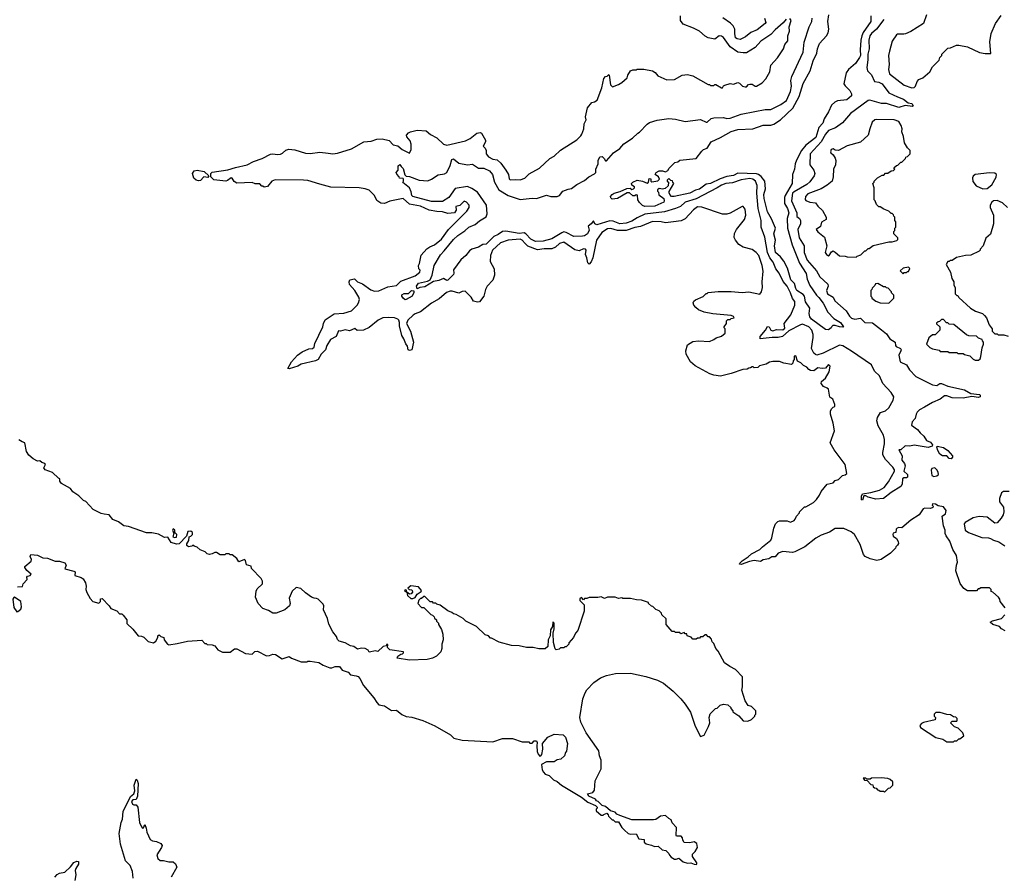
# Model space of a CAD drawing. Extents: x 2210602 to 2357277, y 510288 to 673808.
# Tile 371 of 464: x 2286482 to 2295480, y 636062 to 643881. Entities that reach past the tile are written whole.
import ezdxf

# ---------------------------------------------------------------- set-up
doc = ezdxf.new("R2010")
doc.units = 0

msp = doc.modelspace()

# ---------------------------------------------------------------- linework, layer by layer
at = {"layer": '0CON05XD'}
for points in [[(2290230, 641805), (2290272.5, 641825), (2290336.7, 641875), (2290400, 641965), (2290569.3, 642130.7), (2290590, 642165), (2290590, 642185), (2290565, 642212.5), (2290545, 642222.5), (2290505, 642182.5), (2290467.5, 642175), (2290469.3, 642140.7), (2290455, 642117.5), (2290395, 642108.8), (2290345, 642126.2), (2290295, 642127.5), (2290225, 642141.9), (2290145, 642175.6), (2290045.5, 642195.5), (2289985, 642247.8), (2289865, 642223.3), (2289815, 642202.5), (2289783.6, 642203.6), (2289745, 642230), (2289723, 642273), (2289675, 642322.5), (2289640, 642335), (2289585, 642345.7), (2289325, 642349.4), (2289225, 642378.6), (2289115, 642411.2), (2289075, 642416), (2288816.4, 642416.4), (2288787.5, 642405), (2288745, 642357.5), (2288715, 642350), (2288705, 642360), (2288695, 642360), (2288675, 642380), (2288635, 642382.5), (2288605, 642393.3), (2288467.3, 642387.3), (2288443.3, 642403.3), (2288425, 642433.3), (2288415, 642436.2), (2288379.5, 642410.5), (2288365, 642406.9), (2288257.3, 642417.3), (2288230, 642445), (2288227.5, 642475), (2288241.7, 642488.3), (2288385, 642508), (2288455, 642531.2), (2288560, 642555), (2288620, 642585), (2288697.9, 642612.1), (2288775, 642651.2), (2288795, 642656), (2288838.3, 642648.3), (2288865, 642651.2), (2288885, 642661.2), (2288915, 642688.8), (2288942.3, 642697.7), (2288995, 642690.8), (2289095, 642660.8), (2289135, 642658), (2289225, 642670.8), (2289302.3, 642662.3), (2289345, 642656), (2289385, 642660), (2289515, 642701.1), (2289625.5, 642764.5), (2289695, 642772.5), (2289745, 642790), (2289795, 642791.4), (2289857.9, 642777.9), (2289895, 642738), (2289938.3, 642728.3), (2289975.9, 642695.9), (2290045, 642660), (2290060.8, 642695), (2290058.8, 642745), (2290048.8, 642775), (2290019.3, 642809.3), (2290016.7, 642825), (2290033.6, 642846.4), (2290053, 642857), (2290115, 642870.8), (2290197.5, 642865), (2290235, 642832.5), (2290295, 642801.2), (2290354.6, 642744.6), (2290385, 642735.8), (2290555, 642774.2), (2290598.8, 642795), (2290660, 642845), (2290689.3, 642849.3), (2290703, 642843), (2290738.8, 642778.8), (2290738, 642765), (2290716, 642725), (2290735.6, 642705.6), (2290746, 642686), (2290744.3, 642655), (2290765, 642628), (2290805, 642607.5), (2290845, 642600.8), (2290878.9, 642568.9), (2290925.4, 642505.4), (2290947.5, 642465), (2290956.1, 642426.1), (2290965, 642416.7), (2291015, 642421.2), (2291055, 642416.7), (2291097.7, 642432.3), (2291137, 642473), (2291232.5, 642525), (2291327, 642613), (2291366.1, 642633.9), (2291425, 642687.5), (2291575, 642782.5), (2291609.3, 642820.7), (2291620, 642835), (2291636.7, 642885), (2291640.7, 642929.3), (2291657.5, 642965), (2291653, 642993), (2291670, 643075), (2291710, 643125), (2291735, 643130), (2291760, 643145), (2291802.3, 643257.7), (2291821.4, 643345), (2291835, 643361.2), (2291850, 643365), (2291865, 643380), (2291870, 643375), (2291881.2, 643285), (2291898.3, 643268.3), (2291955, 643287.5), (2291983.9, 643306.1), (2292035, 643350), (2292040, 643375), (2292065, 643412.5), (2292085, 643422.5), (2292117, 643423), (2292125, 643430), (2292185, 643430), (2292265, 643412.5), (2292289.3, 643399.3), (2292315, 643367.5), (2292397, 643333), (2292465, 643333.3), (2292535, 643373.3), (2292585, 643380), (2292635, 643366.7), (2292775, 643290), (2292785, 643290), (2292795, 643280), (2292825, 643280), (2292835, 643290), (2292845, 643290), (2292895, 643260), (2292905, 643260), (2292913.6, 643276.4), (2292925, 643282.5), (2292975, 643297.5), (2293005, 643292.5), (2293045, 643306.7), (2293060.7, 643300.7), (2293087.5, 643275), (2293113, 643267), (2293125, 643267.5), (2293142.3, 643287.7), (2293155, 643293.3), (2293175, 643292.5), (2293203, 643273), (2293215, 643273.3), (2293267.5, 643305), (2293300.7, 643339.3), (2293336, 643405), (2293346.2, 643465), (2293408.8, 643531.2), (2293461.2, 643615), (2293474.3, 643655.7), (2293501.7, 643688.3), (2293503.3, 643735), (2293515.8, 643775), (2293513.3, 643815), (2293531.2, 643875), (2293520.7, 643890.7)], [(2290327.1, 641732.9), (2290362.4, 641767.6), (2290445, 641872.2), (2290485, 641908.5), (2290549.3, 641950.7), (2290585, 641985.6), (2290645, 642010.9), (2290685, 642043.3), (2290745, 642079.2), (2290753.8, 642106.2), (2290747.4, 642187.4), (2290667.1, 642305), (2290615, 642340), (2290575, 642356.7), (2290462.8, 642337.2), (2290404.4, 642255), (2290345, 642220.5), (2290245, 642220), (2290075, 642266), (2290066, 642275), (2290059.2, 642309.2), (2290043.3, 642343.3), (2289983, 642393), (2289990, 642405), (2289990, 642425), (2289985, 642430), (2289951.7, 642431.7), (2289950, 642445), (2289928.3, 642468.3), (2289922.5, 642485), (2289940, 642505), (2289940, 642545), (2289955, 642557.5), (2289968.3, 642538.3), (2289985, 642520), (2290003, 642463), (2290015, 642450), (2290045, 642446.7), (2290133.9, 642413.9), (2290210.7, 642409.3), (2290245, 642423.8), (2290305, 642463.8), (2290365, 642472), (2290385.9, 642484.1), (2290415, 642550), (2290430, 642605), (2290445, 642610), (2290495, 642570.8), (2290575, 642555.8), (2290619.7, 642559.7), (2290675, 642525.8), (2290725, 642523.1), (2290775, 642500), (2290803.1, 642465), (2290822.5, 642395), (2290860, 642325), (2290945.3, 642275.3), (2291055, 642237.1), (2291165, 642248.9), (2291205, 642246), (2291295, 642277.5), (2291335, 642265.8), (2291395, 642266.5), (2291415, 642275.7), (2291445.9, 642314.1), (2291495, 642332.5), (2291525, 642340), (2291575, 642376.2), (2291645, 642412.5), (2291684.2, 642445.8), (2291735, 642471.2), (2291746, 642485), (2291746, 642515), (2291768, 642565), (2291768, 642595), (2291785, 642627.5), (2291805, 642630), (2291823.6, 642613.6), (2291835, 642590), (2291845, 642590), (2291910, 642665), (2291966.4, 642703.6), (2292003.6, 642746.4), (2292083, 642797), (2292130, 642845), (2292145, 642852.5), (2292215, 642927.5), (2292238.3, 642941.7), (2292308.3, 642961.7), (2292415, 642977.5), (2292475, 642972.5), (2292565, 642950), (2292705, 642968), (2292755, 642944), (2292765, 642946.2), (2292801.7, 642978.3), (2292824.4, 642985.6), (2292915, 642988), (2292945, 642978.8), (2292975, 642980), (2293075, 643018.8), (2293201.2, 643041.2), (2293295, 643060.8), (2293345, 643062), (2293436.7, 643105), (2293488.7, 643141.3), (2293527.5, 643225), (2293534.2, 643275), (2293530.6, 643325), (2293538.7, 643361.3), (2293640.8, 643585), (2293651.4, 643675), (2293698, 643815), (2293722, 643865), (2293723.8, 643895)], [(2294377.8, 643882.2), (2294312.5, 643795), (2294265, 643755.4), (2294252.7, 643735), (2294241.5, 643695), (2294246, 643615), (2294234.5, 643565), (2294234.3, 643515), (2294223.3, 643445), (2294230, 643415), (2294266.1, 643376.1), (2294295, 643317.5), (2294335, 643310), (2294365, 643296), (2294425, 643214), (2294503.8, 643175), (2294558.8, 643155), (2294601.9, 643121.9), (2294635.8, 643115), (2294648, 643095), (2294641.2, 643088.8), (2294575, 643095.8), (2294515, 643077.3), (2294405, 643114.3), (2294356.8, 643116.8), (2294250, 643145), (2294235, 643143.8), (2294076, 643024), (2294000.3, 642939.7), (2293936.4, 642893.6), (2293875, 642869.2), (2293844.6, 642835.4), (2293806.4, 642765), (2293706, 642655), (2293703.8, 642555), (2293740.8, 642505), (2293750, 642475), (2293744, 642455), (2293701.7, 642398.3), (2293675.6, 642375), (2293560.6, 642309.4), (2293544.7, 642295), (2293533.9, 642225), (2293583.3, 642115), (2293583.5, 642083.5), (2293607.5, 642065), (2293618.1, 642045), (2293616.9, 642015), (2293594.5, 641965), (2293605, 641888.8), (2293650, 641815), (2293650, 641755), (2293680, 641685), (2293764.3, 641585), (2293795, 641530.8), (2293867.5, 641465), (2293872, 641445), (2293855.8, 641405), (2293865, 641376.2), (2293915.4, 641345.4), (2293931.7, 641311.7), (2294035, 641220), (2294065, 641171.4), (2294085, 641152.5), (2294115, 641144.5), (2294165, 641154.2), (2294204.6, 641114.6), (2294275, 641111.4), (2294357.9, 641047.9), (2294405, 641009.2), (2294433.8, 640963.8), (2294483.3, 640935), (2294486.2, 640905), (2294493.3, 640895), (2294530.8, 640875), (2294537.5, 640865), (2294535.7, 640855), (2294515.6, 640815), (2294528.6, 640755), (2294585, 640726.9), (2294615, 640680.8), (2294671.1, 640621.1), (2294825, 640544), (2294865, 640538.8), (2294892.5, 640555), (2294905, 640555.6), (2294965, 640531.9), (2295115, 640497.8), (2295175, 640463.8), (2295255, 640455.7), (2295260.7, 640450.7), (2295258.8, 640435), (2295245, 640428.8), (2295185, 640438.8), (2295105, 640421.9), (2295005, 640425.5), (2294955, 640442.2), (2294935, 640442.5), (2294895, 640414.5), (2294825, 640382.7), (2294750.9, 640339.1), (2294704.7, 640315.3), (2294684.6, 640295.4), (2294673.5, 640275), (2294665, 640236), (2294636.9, 640205), (2294632.5, 640175), (2294685.6, 640135.6), (2294710, 640105), (2294745, 640075.7), (2294769.2, 640035), (2294805, 640020), (2294823.8, 639995), (2294820, 639985), (2294785, 639971.2), (2294657, 639993), (2294615.4, 639984.6), (2294575, 639985.6), (2294535, 639950), (2294515, 639950), (2294545.4, 639895), (2294543.1, 639855), (2294568.2, 639825), (2294575.4, 639805), (2294562, 639755), (2294595, 639726.2), (2294595, 639700), (2294585, 639694.2), (2294562.5, 639695), (2294549.2, 639685), (2294545.6, 639635), (2294535, 639614.4), (2294445, 639560), (2294377.5, 639505), (2294305, 639498.6), (2294236.1, 639516.1), (2294215, 639530), (2294195, 639530), (2294185, 639490), (2294175, 639492.5), (2294173.9, 639526.1), (2294185, 639547.5), (2294259.7, 639560.3), (2294339.7, 639580.3), (2294383.5, 639606.5), (2294421.3, 639658.7), (2294476.9, 639755), (2294477.6, 639767.6), (2294463, 639793), (2294395, 639862.9), (2294370.9, 639905), (2294369.6, 639925), (2294385.9, 640005), (2294385.3, 640045.3), (2294375.3, 640085.3), (2294328.3, 640168.3), (2294315.8, 640215), (2294322.5, 640245), (2294350, 640290), (2294394.4, 640305.6), (2294424.2, 640335), (2294465.4, 640404.6), (2294470, 640435), (2294445, 640474.5), (2294370.4, 640555), (2294340.9, 640625), (2294295, 640670.6), (2294265, 640726.2), (2294085, 640851.5), (2294005, 640902), (2293975, 640906.8), (2293825, 640833.1), (2293766, 640816), (2293755, 640820), (2293740, 640835), (2293719.4, 640875), (2293734.4, 640975.6), (2293733.5, 641005), (2293722.5, 641045), (2293695.2, 641075.2), (2293635, 641097.3), (2293616.9, 641093.1), (2293512.2, 641037.8), (2293452.5, 640985), (2293415, 640976.2), (2293357.7, 640977.7), (2293250, 640965), (2293250, 640985), (2293297.5, 641045), (2293315, 641077.5), (2293330, 641075), (2293347.5, 641045), (2293365, 641037.5), (2293399.3, 641050.7), (2293455, 641048), (2293475, 641062.5), (2293467.5, 641105), (2293530.5, 641185), (2293567, 641273), (2293564.5, 641305), (2293544.3, 641334.3), (2293524.8, 641384.8), (2293496.6, 641446.6), (2293457.8, 641487.8), (2293424, 641564), (2293392.9, 641605), (2293366.9, 641665), (2293338.5, 641705), (2293314.8, 641754.8), (2293292.7, 641895), (2293259.2, 641985), (2293257.5, 642045), (2293231.8, 642155), (2293217.1, 642295), (2293221.8, 642365), (2293205, 642405.6), (2293183.1, 642423.1), (2293155, 642430), (2293075, 642418.6), (2292995, 642390.4), (2292934, 642385), (2292895, 642370), (2292855, 642343.8), (2292664.8, 642245.2), (2292565, 642214.6), (2292520.8, 642175), (2292476.7, 642155), (2292375, 642126.7), (2292195, 642102.9), (2292125, 642071.2), (2292075, 642039.7), (2292025, 642021.2), (2291965, 642016), (2291905, 642038.7), (2291875, 642042.7), (2291755, 642007.1), (2291738.8, 642015), (2291725, 642042.5), (2291704.6, 642015.4), (2291676.2, 641995), (2291686.9, 641956.9), (2291669.5, 641925), (2291645, 641906.9), (2291625, 641901.9), (2291545, 641899.4), (2291476.8, 641936.8), (2291455, 641941.1), (2291435, 641934.7), (2291345, 641878.2), (2291265, 641858.5), (2291194.5, 641855.5), (2291152.5, 641875), (2291108.2, 641925), (2291093.7, 641933.7), (2291045, 641927.4), (2290925, 641950), (2290895, 641945.3), (2290855, 641917.1), (2290815, 641898.5), (2290745, 641830), (2290715, 641825.6), (2290675, 641801.1), (2290615, 641785.4), (2290591.1, 641768.9), (2290559.4, 641725), (2290512.5, 641687.5), (2290447.5, 641595), (2290450.8, 641565), (2290445, 641552), (2290395, 641502), (2290385, 641496.7), (2290355, 641515.8), (2290313.4, 641496.6), (2290265, 641490), (2290185, 641440.6), (2290137.3, 641432.7), (2290115, 641422.5), (2290108.5, 641445), (2290125, 641473.1), (2290209.6, 641490.4), (2290232.9, 641505), (2290250, 641545), (2290270, 641635), (2290327.1, 641732.9)], [(2294259.5, 643915), (2294260, 643865), (2294190, 643765), (2294176.9, 643733.1), (2294168.4, 643695), (2294161.8, 643605), (2294164.6, 643555), (2294158, 643535), (2294119.6, 643480.4), (2294055, 643425.4), (2294035.4, 643395), (2294014.5, 643295), (2294025.4, 643275.4), (2294068.1, 643235), (2294083.1, 643205), (2294084.2, 643185), (2294041.7, 643148.3), (2293955, 643138.9), (2293932.6, 643127.4), (2293901.4, 643098.6), (2293875, 643040), (2293834.8, 642975.2), (2293820.3, 642935), (2293785.4, 642895), (2293759.2, 642805), (2293665, 642735.6), (2293627.5, 642685), (2293582.4, 642597.6), (2293567.7, 642565), (2293562.9, 642515), (2293545.3, 642465), (2293541.1, 642385), (2293476.2, 642275), (2293470.8, 642255), (2293471.4, 642201.4), (2293497.5, 642155), (2293511.1, 642115), (2293497.3, 642065), (2293497.8, 641975), (2293541.4, 641825), (2293607.6, 641657.6), (2293670.5, 641560.5), (2293679.3, 641509.3), (2293701.7, 641451.7), (2293762.7, 641362.7), (2293785, 641343.3), (2293825, 641290), (2293868, 641208), (2293921.9, 641151.9), (2293982.5, 641115), (2294010, 641075), (2294005, 641070), (2293975, 641073.3), (2293935, 641087.5), (2293913, 641087), (2293903.3, 641076.7), (2293896.4, 641063.6), (2293875, 641047.5), (2293845, 641050), (2293716.7, 641145), (2293703.3, 641165), (2293697.5, 641195), (2293702.5, 641245), (2293662.9, 641302.9), (2293653.1, 641355), (2293640.5, 641370.5), (2293585, 641406), (2293573.5, 641425), (2293561.4, 641471.4), (2293530, 641505), (2293500.2, 641610.2), (2293465.8, 641675), (2293434.7, 641714.7), (2293390.5, 641755), (2293379.1, 641815), (2293388.6, 641865), (2293373.3, 641925), (2293390, 641975), (2293352.6, 642062.6), (2293316.5, 642125), (2293287.1, 642247.1), (2293284, 642285), (2293297.1, 642335), (2293291.5, 642405), (2293259.2, 642449.3), (2293235, 642467.5), (2293215, 642473.8), (2293045, 642478.9), (2293005, 642456.5), (2292945, 642448.1), (2292882.5, 642427.5), (2292795, 642384.4), (2292755, 642378.8), (2292695, 642333.1), (2292657, 642323), (2292606.2, 642295), (2292463.9, 642263.9), (2292440, 642265), (2292423, 642283), (2292418.3, 642298.3), (2292418.3, 642311.7), (2292460, 642385), (2292450, 642395), (2292448.3, 642408.3), (2292431.7, 642411.7), (2292415, 642430), (2292400, 642415), (2292400, 642405), (2292410, 642395), (2292408.3, 642361.7), (2292381.7, 642338.3), (2292355, 642332.5), (2292325, 642340), (2292310, 642325), (2292310, 642315), (2292320, 642305), (2292321.7, 642281.7), (2292368.3, 642248.3), (2292372.5, 642225), (2292367.5, 642215), (2292285, 642176.2), (2292195, 642174), (2292175, 642182.5), (2292145, 642210), (2292132.5, 642235), (2292128.3, 642278.3), (2292115, 642280), (2292105, 642270), (2292085, 642270), (2292055, 642300), (2292035, 642300), (2291945, 642246.7), (2291895, 642240), (2291883.3, 642253.3), (2291882.5, 642265), (2291897.5, 642285), (2291915, 642296.7), (2291970, 642310), (2292030, 642340), (2292061.7, 642341.7), (2292075, 642330), (2292090, 642335), (2292100, 642345), (2292100, 642355), (2292075, 642370), (2292073.8, 642385), (2292085, 642396), (2292125, 642413.3), (2292175, 642406.2), (2292215, 642387.5), (2292230, 642395), (2292235, 642430), (2292248.3, 642428.3), (2292250, 642405), (2292258.3, 642398.3), (2292315, 642407.5), (2292327.5, 642425), (2292320, 642445), (2292290, 642465), (2292297.5, 642485), (2292325, 642500), (2292355, 642500), (2292385, 642490), (2292405, 642502.5), (2292417.5, 642525), (2292470, 642575), (2292496.7, 642583.3), (2292515, 642597.5), (2292665, 642613.3), (2292715, 642681.2), (2292732.5, 642695), (2292763.9, 642706.1), (2292800, 642765), (2292885.7, 642804.3), (2292985, 642860.6), (2293045, 642879.2), (2293182.7, 642882.7), (2293275, 642917.1), (2293345, 642918.8), (2293375, 642927.3), (2293435.6, 642965), (2293547, 643073), (2293605, 643178), (2293641.7, 643298.3), (2293704.7, 643415.3), (2293733.6, 643505), (2293766.4, 643575), (2293772.7, 643615), (2293792.5, 643665), (2293855, 643734.3), (2293869.1, 643760.9), (2293877.7, 643795), (2293866.2, 643865), (2293876.8, 643925)], [(2293487.5, 643885), (2293458, 643852), (2293385, 643789.2), (2293345.3, 643744.7), (2293254.3, 643685), (2293202.7, 643627.3), (2293125, 643579.2), (2293095, 643576.9), (2293045, 643585.6), (2292974.5, 643634.5), (2292915, 643718), (2292895, 643732), (2292875, 643733.8), (2292835, 643703.8), (2292775, 643716.2), (2292745, 643730), (2292695, 643776.7), (2292640, 643805), (2292545, 643840), (2292520, 643875), (2292520, 643915)], [(2293289.1, 643895), (2293302, 643855), (2293296, 643845), (2293222.7, 643787.3), (2293165, 643764.2), (2293115, 643724), (2293065, 643700.8), (2293037.5, 643705), (2293025, 643716.7), (2293016.9, 643755), (2293016.9, 643795), (2293001.4, 643825), (2292979.2, 643849.2), (2292907, 643897)], [(2294770, 643925), (2294742.5, 643845), (2294625.9, 643774.1), (2294577.3, 643752.7), (2294562.3, 643747.7), (2294505, 643750), (2294495, 643744), (2294454.3, 643685), (2294430.6, 643595), (2294423.4, 643553.4), (2294427.8, 643472.2), (2294422.9, 643425), (2294432, 643385), (2294565, 643284.2), (2294635, 643257.5)], [(2294635, 643257.5), (2294655, 643262.5), (2294667.5, 643275), (2294683, 643317), (2294700, 643335), (2294735, 643350), (2294800, 643405), (2294825, 643450), (2294885, 643510), (2294890, 643535), (2294910, 643555), (2294910, 643565), (2294965, 643620), (2294987, 643623), (2295043, 643647), (2295065, 643647.5), (2295145, 643632.5), (2295255, 643582.5), (2295305, 643572.5), (2295358.3, 643571.7), (2295348.8, 643678.8), (2295360, 643755), (2295399.2, 643845), (2295450.9, 643919.1)], [(2294125, 641710), (2294135, 641720), (2294168.3, 641731.7), (2294205, 641770), (2294215, 641770), (2294235, 641790), (2294245, 641790), (2294283, 641817), (2294425, 641852.5), (2294455, 641852.5), (2294497, 641863), (2294508.3, 641871.7), (2294508.3, 641888.3), (2294470, 641925), (2294470, 641945), (2294480, 641955), (2294480, 641975), (2294490, 641985), (2294490, 642035), (2294480, 642045), (2294480, 642075), (2294470, 642085), (2294468.3, 642098.3), (2294455, 642110), (2294445, 642110), (2294425, 642130), (2294378.3, 642148.3), (2294345, 642170), (2294335, 642170), (2294311.7, 642191.7), (2294300, 642225), (2294290, 642235), (2294290, 642345), (2294280, 642385), (2294290, 642395), (2294290, 642405), (2294320, 642435), (2294365, 642460), (2294378.3, 642461.7), (2294395, 642480), (2294415, 642480), (2294445, 642500), (2294468.3, 642501.7), (2294480, 642515), (2294471.7, 642528.3), (2294495, 642550), (2294508.3, 642551.7), (2294535, 642580), (2294545, 642580), (2294578.3, 642611.7), (2294580, 642625), (2294595, 642630), (2294620, 642655), (2294620, 642685), (2294595, 642710), (2294567.5, 642755), (2294557.5, 642815), (2294543.3, 642855), (2294546.7, 642885), (2294536.7, 642915), (2294515, 642950), (2294475, 642965.8), (2294315, 642970), (2294297.5, 642965), (2294273.3, 642945), (2294250, 642885), (2294236.7, 642825), (2294165, 642763.3), (2294045, 642728.8), (2293965, 642686.2), (2293935, 642688.8), (2293915, 642700), (2293897.5, 642695), (2293891.2, 642675), (2293894.1, 642664.1), (2293915, 642647.5), (2293933.8, 642615), (2293940.8, 642595), (2293937.5, 642555), (2293919.2, 642515), (2293917.5, 642445), (2293905.6, 642404.4), (2293861.4, 642368.6), (2293805, 642335.6), (2293685, 642289.2), (2293664.3, 642265), (2293658.8, 642238.8), (2293665, 642230), (2293704.2, 642214.2), (2293755, 642206.7), (2293776.1, 642176.1), (2293818.8, 642138.8), (2293853.3, 642075), (2293852.5, 642055), (2293809.5, 642030.5), (2293799.2, 641990.8), (2293760, 641965), (2293775, 641942.5), (2293836.2, 641895), (2293857.5, 641815), (2293843.8, 641755), (2293854.1, 641734.1), (2293875, 641722.5), (2293880, 641725), (2293900.7, 641759.3), (2293915, 641767.5), (2293935, 641757.5), (2293975, 641722.5), (2294025, 641720), (2294045, 641712.5), (2294125, 641710)], [(2288115, 642408.9), (2288095, 642413.8), (2288074.2, 642434.2), (2288062.2, 642475), (2288075, 642500), (2288105, 642506.4), (2288167.5, 642495), (2288210, 642455), (2288201.7, 642438.3), (2288165, 642443.8), (2288135, 642412.5), (2288115, 642408.9)], [(2295285, 642336.7), (2295325, 642340), (2295365, 642372.5), (2295406.7, 642443.3), (2295410, 642465), (2295395, 642480), (2295345, 642482.5), (2295215, 642467.5), (2295195, 642450), (2295190, 642435), (2295193, 642403), (2295223.6, 642363.6), (2295285, 642336.7)], [(2295486.7, 638505), (2295443, 638563), (2295440, 638585), (2295427.5, 638605), (2295375, 638650), (2295360, 638655), (2295360, 638675), (2295345, 638690), (2295265, 638690), (2295255, 638680), (2295241.7, 638678.3), (2295225, 638660), (2295145, 638660), (2295111.7, 638681.7), (2295078.3, 638728.3), (2295037.5, 638845), (2295042.5, 638895), (2295052.5, 638925), (2295042.5, 638985), (2295009.7, 639039.7), (2294982.9, 639115), (2294948.1, 639165), (2294941.1, 639185), (2294940.6, 639215), (2294926, 639255), (2294913.3, 639345), (2294942.5, 639365), (2294947.5, 639395), (2294925, 639430), (2294875, 639437.5), (2294850, 639455), (2294825, 639456.7), (2294820, 639445), (2294830, 639435), (2294827, 639423), (2294806.1, 639413.9), (2294755, 639416.7), (2294738.8, 639411.2), (2294703, 639357), (2294625, 639307.5), (2294545, 639237.5), (2294515, 639240), (2294502.5, 639235), (2294492.5, 639225), (2294490, 639195), (2294465, 639187.5), (2294463, 639177), (2294465, 639160), (2294495, 639140), (2294511.7, 639111.7), (2294512.5, 639095), (2294505, 639080), (2294490, 639065), (2294485, 639050), (2294440, 639005), (2294355, 638947.5), (2294315, 638940), (2294255, 638952.5), (2294210, 638975), (2294192.5, 638995), (2294163.6, 639083.6), (2294112.5, 639175), (2294080.7, 639200.7), (2294015, 639230), (2293935, 639230), (2293881.7, 639198.3), (2293805, 639170), (2293756.4, 639143.6), (2293657, 639063), (2293565, 639017.1), (2293545, 639012.9), (2293455, 639022.5), (2293415, 639006.2), (2293385, 638973.3), (2293355, 638972.5), (2293327.3, 638952.7), (2293275, 638944), (2293251.2, 638928.8), (2293195, 638937.5), (2293150.7, 638929.3), (2293075, 638903.3), (2293060, 638905), (2293062.5, 638915), (2293085, 638936.7), (2293138.3, 638971.7), (2293169.3, 639000.7), (2293245, 639038.8), (2293270, 639065), (2293347.5, 639125), (2293356.7, 639145), (2293372.5, 639235), (2293390, 639275), (2293410, 639295), (2293425, 639300), (2293495, 639300), (2293525, 639290), (2293560, 639305), (2293570, 639315), (2293580, 639345), (2293610, 639375), (2293610, 639385), (2293631.7, 639408.3), (2293655, 639430), (2293665, 639430), (2293735, 639467.5), (2293762.5, 639495), (2293790, 639535), (2293805, 639570), (2293860, 639635), (2293915, 639647.5), (2293935, 639670), (2293965, 639680), (2294000, 639715), (2294027, 639723), (2294040, 639735), (2294027, 639817), (2293925, 639950), (2293890, 640015), (2293927.5, 640125), (2293917.5, 640195), (2293892.5, 640275), (2293892.5, 640305), (2293900, 640325), (2293915, 640340), (2293930, 640345), (2293930, 640365), (2293913, 640413), (2293885, 640430), (2293873.3, 640505), (2293862.5, 640515), (2293827.7, 640527.7), (2293806.7, 640555), (2293810, 640575), (2293847.5, 640605), (2293878.3, 640661.7), (2293887.5, 640715), (2293875, 640730), (2293845, 640697.5), (2293815, 640692.5), (2293775, 640700), (2293738.3, 640671.7), (2293710, 640675), (2293693.6, 640683.6), (2293676.4, 640706.4), (2293645, 640720), (2293620, 640745), (2293591.7, 640761.7), (2293575, 640810), (2293560, 640805), (2293560, 640775), (2293550, 640765), (2293548.3, 640741.7), (2293535, 640730), (2293465, 640742.5), (2293425, 640756.7), (2293365, 640757.5), (2293335, 640750), (2293305, 640732.5), (2293243, 640717), (2293227, 640703), (2293195, 640700), (2293185, 640710), (2293175, 640710), (2293161.7, 640698.3), (2293145, 640697.5), (2293131.7, 640688.3), (2293090, 640685), (2292985, 640646.7), (2292885, 640622.5), (2292825, 640632.5), (2292790, 640645), (2292656.4, 640716.4), (2292613.6, 640753.6), (2292572.5, 640825), (2292570, 640855), (2292585, 640910), (2292635, 640940), (2292685, 640947.5), (2292785, 640940), (2292825, 640957.5), (2292846.1, 640973.9), (2292895, 640987.5), (2292930, 641015), (2292930, 641055), (2292920, 641065), (2292920, 641075), (2292940, 641105), (2292941.7, 641128.3), (2292955, 641140), (2292975, 641140), (2292985, 641150), (2293010, 641155), (2293005, 641170), (2292985, 641177.5), (2292815, 641192.5), (2292738.3, 641208.3), (2292685, 641230), (2292660.7, 641250.7), (2292643, 641273), (2292637.5, 641295), (2292641.7, 641308.3), (2292658.3, 641321.7), (2292728.3, 641351.7), (2292755, 641380), (2292765, 641380), (2292775, 641387.5), (2292865, 641396.7), (2292985, 641396.7), (2293085, 641388), (2293145.9, 641394.1), (2293246.2, 641373.8), (2293262.5, 641395), (2293270, 641435), (2293266.2, 641485), (2293275.9, 641584.1), (2293266, 641635), (2293236.2, 641725), (2293212.5, 641755), (2293175, 641780), (2293095, 641803.8), (2293055, 641826.7), (2293023.3, 641865), (2293011.7, 641891.7), (2293014.2, 641925.8), (2293033.8, 641965), (2293106.2, 642055), (2293118, 642095), (2293110.7, 642150.7), (2293095, 642172.5), (2293085, 642172.5), (2292975.9, 642114.1), (2292943, 642103), (2292905, 642103.3), (2292715, 642168.8), (2292675, 642170), (2292641.2, 642145), (2292565, 642062), (2292527, 642043), (2292457.5, 642032.5), (2292385, 642023.3), (2292345, 642034), (2292265, 642037.8), (2292155, 641992.2), (2292105, 641983.3), (2292023.9, 641956.1), (2291945.3, 641955.3), (2291885, 641972.2), (2291855, 641970), (2291803.1, 641935), (2291752.1, 641865), (2291721.1, 641705), (2291705, 641668.8), (2291685, 641647.5), (2291675, 641660), (2291665.6, 641705), (2291652.2, 641735), (2291657.5, 641775), (2291652.5, 641785), (2291635, 641785.7), (2291595, 641770), (2291555, 641776.5), (2291455, 641846.9), (2291414, 641835), (2291377.5, 641802.5), (2291345, 641787.5), (2291275, 641787.9), (2291215, 641778.9), (2291125, 641812.9), (2291100.9, 641835), (2291075.2, 641865.2), (2291055, 641876.2), (2290945, 641867.1), (2290875, 641843.1), (2290802, 641775), (2290785.8, 641725), (2290782, 641672), (2290816.7, 641605), (2290822.5, 641545), (2290805, 641500), (2290753, 641447), (2290737.5, 641415), (2290722.5, 641355), (2290685, 641302.5), (2290665, 641300), (2290629.5, 641309.5), (2290607.5, 641345), (2290551.7, 641401.7), (2290525, 641397.5), (2290495, 641383.3), (2290435, 641400), (2290415, 641398.8), (2290382.7, 641387.3), (2290315, 641330), (2290245, 641291.2), (2290145, 641212.2), (2290095, 641194.2), (2290078.3, 641181.7), (2290030, 641135), (2290016, 641105), (2290053.3, 641035), (2290080, 640935), (2290067, 640863), (2290045, 640857.5), (2290032.5, 640865), (2290027, 640897), (2290009.3, 640919.3), (2289993.3, 640965), (2289973.8, 640995), (2289954.3, 641084.3), (2289954, 641115), (2289945.8, 641135.8), (2289936.7, 641145), (2289907.5, 641155), (2289855, 641159.2), (2289800, 641155), (2289757.5, 641135), (2289675, 641066.7), (2289625, 641043.3), (2289565, 641040), (2289545, 641060), (2289495, 641036.7), (2289455, 641047.1), (2289415, 641033.3), (2289395, 641037.5), (2289373, 640987), (2289321.7, 640958.3), (2289289.4, 640905), (2289275.7, 640864.3), (2289238, 640825), (2289208, 640775), (2289186.4, 640763.6), (2289055, 640732.5), (2289022.5, 640715), (2288945, 640690), (2288932.5, 640692.5), (2288967.1, 640755), (2289020, 640815), (2289064.1, 640845.9), (2289125, 640872.7), (2289156.2, 640875), (2289171.8, 640888.2), (2289179.1, 640920.9), (2289253.3, 641075), (2289257.5, 641105), (2289275, 641137.5), (2289355.7, 641194.3), (2289445, 641199.5), (2289515, 641221.8), (2289565, 641272.7), (2289577.9, 641295), (2289587.5, 641325), (2289580, 641345), (2289545, 641406.7), (2289495, 641460), (2289492.5, 641485), (2289500, 641505), (2289541.7, 641511.7), (2289570, 641485), (2289615, 641466.7), (2289691.7, 641411.7), (2289725, 641400), (2289765, 641402.5), (2289845, 641439.2), (2289925, 641450.6), (2289965, 641491.4), (2290095, 641541.8), (2290138.8, 641575), (2290142.5, 641592.5), (2290130, 641605), (2290127.5, 641635), (2290136.4, 641653.6), (2290151.2, 641728.8), (2290202.3, 641787.7), (2290230, 641805)], [(2295510, 642165), (2295465, 642207.5), (2295415, 642227.5), (2295383, 642227), (2295367, 642213), (2295352.5, 642185), (2295352.5, 642165), (2295382.5, 642095), (2295380, 642015), (2295355, 641920), (2295310, 641885), (2295287, 641813), (2295260, 641785), (2295260, 641775), (2295250, 641765), (2295175, 641730), (2295125, 641727.5), (2295070, 641715), (2295043, 641707), (2295005, 641680), (2294985, 641680), (2294975, 641670), (2294965, 641670), (2294950, 641645), (2294990, 641575), (2295000, 641515), (2295020, 641485), (2295020, 641455), (2295030, 641435), (2295030, 641375), (2295045, 641360), (2295055, 641360), (2295063.6, 641343.6), (2295170, 641245), (2295218.3, 641218.3), (2295280, 641195), (2295299.3, 641179.3), (2295317, 641157), (2295343, 641093), (2295370, 641055), (2295370, 641035), (2295395, 641010), (2295415, 641010), (2295425, 641000), (2295475, 641000), (2295515, 640990)], [(2294555, 641560), (2294565, 641570), (2294585, 641570), (2294595, 641580), (2294605, 641580), (2294618.3, 641608.3), (2294605, 641620), (2294555, 641610), (2294530, 641585), (2294555, 641560)], [(2294425, 641290), (2294470, 641335), (2294470, 641365), (2294450, 641385), (2294450, 641395), (2294418.3, 641428.3), (2294405, 641430), (2294395, 641440), (2294375, 641440), (2294325, 641470), (2294301.7, 641468.3), (2294298.3, 641451.7), (2294271.7, 641428.3), (2294270, 641415), (2294260, 641405), (2294260, 641355), (2294270, 641345), (2294270, 641335), (2294305, 641307.5), (2294345, 641292.5), (2294425, 641290)], [(2290005, 641322.5), (2289987.5, 641335), (2289973.3, 641355), (2289975, 641367.5), (2289995, 641378), (2290035, 641378.8), (2290063.3, 641405), (2290084, 641404), (2290085, 641387.5), (2290068.6, 641355), (2290015, 641323.3), (2290005, 641322.5)], [(2295245, 640770), (2295258.3, 640781.7), (2295267, 640803), (2295278.3, 640881.7), (2295290, 640915), (2295290, 640935), (2295280, 640945), (2295278.3, 640958.3), (2295245, 640970), (2295225, 640990), (2295155, 640992.5), (2295135, 641000), (2295020, 641095), (2294975, 641100), (2294965, 641110), (2294951.7, 641111.7), (2294925, 641140), (2294905, 641140), (2294888.3, 641121.7), (2294875, 641120), (2294861.7, 641108.3), (2294861.7, 641101.7), (2294890, 641075), (2294890, 641045), (2294848.3, 641001.7), (2294825, 641000), (2294790, 640975), (2294770, 640915), (2294800, 640885), (2294823, 640873), (2294885, 640860), (2294895, 640850), (2294965, 640850), (2294975, 640840), (2295045, 640840), (2295055, 640830), (2295105, 640830), (2295115, 640820), (2295165, 640810), (2295195, 640780), (2295215, 640770), (2295245, 640770)], [(2288905, 638487.5), (2288825, 638456.7), (2288795, 638456.7), (2288755, 638483.3), (2288705, 638498.8), (2288661.2, 638545), (2288636.7, 638605), (2288641.7, 638658.3), (2288650.7, 638679.3), (2288700, 638725), (2288699.3, 638749.3), (2288690, 638775), (2288600, 638865), (2288598.3, 638888.3), (2288555, 638900), (2288545, 638940), (2288537, 638947), (2288485, 638927.5), (2288466.4, 638956.4), (2288425, 638990), (2288405, 638990), (2288395, 639000), (2288365, 639000), (2288355, 638990), (2288315, 638990), (2288281.7, 639011.7), (2288265, 639012.5), (2288241.7, 638998.3), (2288215, 638992.5), (2288195, 639000), (2288176.7, 639016.7), (2288130, 639035), (2288105, 639060), (2288075, 639070), (2288065, 639080), (2288055, 639070), (2288023, 639063), (2288010, 639075), (2288008.3, 639091.7), (2288027, 639123), (2288030, 639155), (2288045, 639160), (2288060, 639175), (2288060, 639195), (2288045, 639207.5), (2288017, 639203), (2288005, 639160), (2287939.3, 639090.7), (2287915, 639086.7), (2287865, 639102.5), (2287835, 639152.5), (2287805, 639147.5), (2287749.3, 639179.3), (2287690.7, 639190.7), (2287641.7, 639191.7), (2287475, 639250), (2287434.2, 639254.2), (2287383.6, 639293.6), (2287333.6, 639313.6), (2287300, 639355), (2287255, 639362.5), (2287225, 639367.5), (2287152.5, 639405), (2287085, 639477.5), (2287065, 639487.5), (2287020.7, 639530.7), (2286967.5, 639565), (2286946.4, 639596.4), (2286865, 639642.5), (2286850, 639665), (2286850, 639685), (2286835, 639690), (2286783, 639743), (2286715, 639767.5), (2286702.5, 639785), (2286717.5, 639815), (2286710, 639825), (2286683, 639833), (2286665, 639850), (2286645, 639847.5), (2286605, 639866.7), (2286565, 639900), (2286544.2, 639934.2), (2286530, 640015), (2286505, 640022.5), (2286475, 640042.5)], [(2294995, 639868.8), (2294975, 639871.2), (2294955, 639893.8), (2294915, 639896.7), (2294891.5, 639911.5), (2294871.8, 639945), (2294863.8, 639975), (2294867, 639983), (2294925, 639970), (2294965, 639944.2), (2295006, 639895), (2295007.7, 639882.3), (2294995, 639868.8)], [(2294835, 639707.5), (2294865, 639712.5), (2294877.5, 639725), (2294876.7, 639745), (2294865, 639767.5), (2294845, 639786.7), (2294819.3, 639780.7), (2294811.2, 639765), (2294817, 639717), (2294835, 639707.5)], [(2295525, 639568), (2295471.7, 639568.3), (2295455, 639557.5), (2295437.5, 639505), (2295437.5, 639475), (2295473.8, 639425), (2295476.7, 639385), (2295470, 639355), (2295452.5, 639325), (2295415, 639282.5), (2295395, 639280), (2295325, 639336.2), (2295251.2, 639341.2), (2295195, 639328), (2295123.3, 639285), (2295114, 639275), (2295124, 639215), (2295153.3, 639195), (2295275, 639149.2), (2295335, 639146.7), (2295355, 639140), (2295380, 639125), (2295429.5, 639109.5), (2295485, 639072.5)], [(2287895, 639147.5), (2287915, 639152.5), (2287917.5, 639175), (2287900, 639195), (2287900, 639215), (2287885, 639226.7), (2287877.5, 639215), (2287890, 639185), (2287880, 639155), (2287895, 639147.5)], [(2286461.7, 638698.3), (2286508.3, 638701.7), (2286513, 638727), (2286550, 638765), (2286547.5, 638785), (2286552.5, 638795), (2286577, 638803), (2286587.5, 638815), (2286547, 638847), (2286530, 638875), (2286530, 638885), (2286587, 638933), (2286589.3, 638949.3), (2286577.5, 638975), (2286585, 638992.5), (2286645, 638986.7), (2286693, 638963), (2286735, 638960), (2286805, 638932.5), (2286845, 638932.5), (2286895, 638917.5), (2286907.5, 638895), (2286893.6, 638863.6), (2286975, 638842.5), (2286987.5, 638835), (2286985, 638802.5), (2287044, 638784), (2287060.5, 638770.5), (2287082.5, 638735), (2287090, 638705), (2287087.5, 638675), (2287096.7, 638645), (2287125, 638590), (2287150, 638565), (2287205, 638550), (2287220, 638565), (2287221.7, 638588.3), (2287235, 638590), (2287300, 638525), (2287315, 638500), (2287368.3, 638478.3), (2287395, 638450), (2287415, 638450), (2287428.3, 638438.3), (2287460, 638395), (2287461.7, 638361.7), (2287515, 638310), (2287565, 638250), (2287595, 638247.5), (2287615, 638237.5), (2287655, 638197.5), (2287705, 638187.5), (2287725, 638200), (2287743.3, 638235), (2287745, 638250), (2287755, 638260), (2287773, 638243), (2287800, 638235), (2287802.5, 638215), (2287832.5, 638175), (2287845, 638167.5), (2287920.7, 638179.3), (2288015, 638200), (2288145, 638210), (2288175, 638180), (2288185, 638180), (2288195, 638170), (2288239.3, 638169.3), (2288265, 638157.5), (2288293.6, 638123.6), (2288335, 638102.5), (2288405, 638100), (2288445, 638130), (2288465, 638130), (2288545, 638087.5), (2288605, 638082.5), (2288631.7, 638108.3), (2288655, 638110), (2288738.3, 638068.3), (2288765, 638070), (2288795, 638083.3), (2288819.3, 638079.3), (2288880.7, 638040.7), (2288945, 638060), (2288966.4, 638046.4), (2289055, 638013.3), (2289105, 638012.5), (2289115, 638020), (2289135, 638020), (2289215, 638007.5), (2289255, 637982.5), (2289315, 637956.7), (2289335, 637957.5), (2289365, 637970), (2289405, 637970), (2289430, 637935), (2289485, 637917.5), (2289505, 637892.5), (2289556.1, 637886.1), (2289575, 637877.5), (2289590.7, 637860.7), (2289622.5, 637795), (2289717.5, 637685), (2289745, 637640), (2289765, 637620), (2289815, 637610), (2289878.3, 637568.3), (2289925, 637570), (2289975, 637532.5), (2290015, 637512.5), (2290065, 637507.5), (2290166.4, 637476.4), (2290276.7, 637426.7), (2290420, 637345), (2290450, 637315), (2290526.4, 637296.4), (2290805, 637282.5), (2290895, 637312.5), (2290985, 637312.5), (2291075, 637280), (2291135, 637280), (2291145, 637270), (2291165, 637270), (2291185, 637290), (2291205, 637290), (2291212.5, 637275), (2291207.5, 637245), (2291211.7, 637191.7), (2291219.3, 637169.3), (2291235, 637150), (2291245, 637152.5), (2291253, 637167), (2291262, 637215), (2291261.2, 637265), (2291307.5, 637325), (2291365, 637352.5), (2291450, 637345), (2291470, 637325), (2291487.5, 637265), (2291480, 637195), (2291470, 637185), (2291460, 637155), (2291427, 637123), (2291393, 637117), (2291365, 637100), (2291295, 637100), (2291250, 637075), (2291257.5, 637025), (2291267.5, 637005), (2291285, 636987.5), (2291320, 636975), (2291360, 636935), (2291395, 636917.5), (2291432.5, 636885), (2291616.1, 636776.1), (2291675, 636730), (2291745, 636700), (2291760, 636685), (2291760, 636675), (2291750, 636665), (2291751.7, 636651.7), (2291795, 636610), (2291815, 636610), (2291821.7, 636618.3), (2291848.3, 636628.3), (2291860, 636615), (2291861.7, 636601.7), (2291895, 636570), (2291905, 636570), (2291925, 636550), (2291955, 636550), (2291985, 636500), (2292010, 636475), (2292043, 636443), (2292065, 636437.5), (2292115, 636440), (2292140, 636395), (2292188.3, 636388.3), (2292190, 636365), (2292208.3, 636348.3), (2292255, 636337.5), (2292283.6, 636323.6), (2292317, 636327), (2292353, 636293), (2292387, 636287), (2292415, 636260), (2292420, 636245), (2292437, 636227), (2292465, 636210), (2292481.7, 636208.3), (2292507, 636217), (2292543.9, 636183.9), (2292585, 636172), (2292615, 636176.7), (2292645, 636163.3), (2292665, 636160), (2292670, 636165), (2292670, 636175), (2292630, 636235), (2292630, 636255), (2292655, 636280), (2292677.5, 636315), (2292671.7, 636351.7), (2292646.7, 636366.7), (2292605, 636357.5), (2292555, 636360), (2292543, 636383), (2292540, 636405), (2292528.3, 636418.3), (2292485, 636420), (2292480, 636425), (2292485, 636500), (2292445, 636540), (2292435, 636570), (2292415, 636580), (2292385, 636607.5), (2292338.3, 636601.7), (2292297, 636573), (2292275, 636567.5), (2292075, 636570), (2291965, 636607.5), (2291940, 636620), (2291925, 636640), (2291881.7, 636651.7), (2291835, 636690), (2291805, 636700), (2291770, 636735), (2291753.6, 636743.6), (2291745, 636757.5), (2291683.9, 636783.9), (2291670, 636805), (2291720.7, 636819.3), (2291735, 636840), (2291740, 636925), (2291775, 636992.5), (2291796.7, 637035), (2291796.7, 637115), (2291780, 637155), (2291775, 637200), (2291657.5, 637365), (2291610.5, 637460.5), (2291601.2, 637505), (2291627.5, 637675), (2291649.3, 637730.7), (2291665, 637757.5), (2291727.5, 637825), (2291790, 637865), (2291843.6, 637886.4), (2291927, 637907), (2292065, 637908.8), (2292205, 637880), (2292310, 637845), (2292365, 637817.5), (2292453.9, 637743.9), (2292523.9, 637673.9), (2292563.3, 637625), (2292611.7, 637551.7), (2292654.1, 637424.1), (2292705, 637330), (2292736.7, 637343.3), (2292777, 637423), (2292787.5, 637455), (2292782.5, 637505), (2292793, 637537), (2292840, 637585), (2292855, 637590), (2292883, 637617), (2292913, 637627), (2292955, 637620), (2292980, 637595), (2292980, 637585), (2293000, 637565), (2293000, 637555), (2293055, 637520), (2293093, 637473), (2293135, 637470), (2293170, 637485), (2293200, 637515), (2293200, 637525), (2293210, 637535), (2293210, 637565), (2293170, 637605), (2293140, 637615), (2293112.5, 637655), (2293080, 637755), (2293087.5, 637785), (2293086.1, 637876.1), (2293025, 637943.3), (2292970.8, 637970.8), (2292922.5, 638005), (2292865, 638110), (2292842.5, 638135), (2292825, 638180), (2292810, 638195), (2292805, 638220), (2292785, 638240), (2292775, 638240), (2292758.3, 638258.3), (2292745, 638260), (2292725, 638240), (2292705, 638240), (2292695, 638230), (2292675, 638230), (2292665, 638220), (2292635, 638220), (2292618.3, 638238.3), (2292581.7, 638251.7), (2292578.3, 638268.3), (2292565, 638270), (2292555, 638280), (2292525, 638270), (2292515, 638280), (2292475, 638280), (2292465, 638290), (2292445, 638290), (2292390, 638355), (2292390, 638405), (2292351.7, 638441.7), (2292348.3, 638458.3), (2292325, 638480), (2292295, 638490), (2292268.3, 638518.3), (2292255, 638520), (2292230, 638545), (2292230, 638555), (2292165, 638576.7), (2292118.3, 638578.3), (2292065, 638592.5), (2291995, 638592.5), (2291985, 638597.5), (2291955, 638592.5), (2291925, 638602.5), (2291855, 638602.5), (2291825, 638590), (2291795, 638607.5), (2291765, 638600), (2291685, 638600), (2291665, 638590), (2291645, 638590), (2291635, 638580), (2291615, 638600), (2291601.7, 638588.3), (2291601.7, 638571.7), (2291640, 638535), (2291640, 638475), (2291581.7, 638298.3), (2291562.5, 638275), (2291542.5, 638235), (2291500, 638185), (2291500, 638175), (2291475, 638150), (2291465, 638150), (2291455, 638140), (2291425, 638140), (2291411.7, 638128.3), (2291385, 638122.5), (2291375, 638130), (2291360.5, 638190.5), (2291356, 638275), (2291365.8, 638315), (2291365.8, 638365.8), (2291355, 638377.5), (2291350, 638335), (2291334.3, 638305), (2291331.2, 638248.8), (2291310, 638215), (2291307, 638153), (2291285, 638132.5), (2291225, 638132.5), (2291173, 638143), (2291115, 638143.3), (2291045, 638157.5), (2290975, 638162.5), (2290865, 638192.5), (2290795, 638230), (2290785, 638230), (2290765, 638250), (2290735, 638260), (2290656.1, 638336.1), (2290560, 638385), (2290535, 638407.5), (2290470, 638445), (2290445, 638450), (2290430, 638465), (2290395, 638480), (2290325, 638530), (2290295, 638540), (2290285, 638550), (2290265, 638550), (2290255, 638560), (2290231.7, 638561.7), (2290185, 638610), (2290175, 638610), (2290155, 638590), (2290145, 638590), (2290130, 638575), (2290120, 638545), (2290155, 638510), (2290175, 638510), (2290240, 638445), (2290255, 638440), (2290270, 638425), (2290271.7, 638411.7), (2290290, 638395), (2290290, 638385), (2290310, 638365), (2290310, 638355), (2290337, 638307), (2290347.5, 638265), (2290352.5, 638215), (2290340, 638175), (2290340, 638135), (2290330, 638105), (2290290, 638065), (2290255, 638047.5), (2290205, 638033.3), (2290045, 638026.7), (2289930, 638045), (2289937.5, 638065), (2289965, 638082.5), (2289980, 638085), (2289990, 638095), (2289990, 638105), (2289865, 638123.8), (2289843.3, 638145), (2289845, 638170), (2289835, 638170), (2289830, 638160), (2289805, 638152), (2289755, 638107.5), (2289735, 638112.5), (2289675, 638100), (2289665, 638120), (2289640, 638135), (2289606.4, 638136.4), (2289568.3, 638128.3), (2289535, 638152.5), (2289505, 638157.5), (2289455, 638186.7), (2289402.5, 638202.5), (2289387.5, 638217.5), (2289376.7, 638245), (2289345, 638287.5), (2289308.3, 638358.3), (2289295, 638410), (2289258.3, 638488.3), (2289262.5, 638525), (2289255, 638540), (2289210, 638585), (2289195, 638592.5), (2289173, 638593), (2289150, 638605), (2289095, 638642.5), (2289051.7, 638681.7), (2289008.3, 638691.7), (2288971.7, 638658.3), (2288943.3, 638595), (2288952.5, 638545), (2288947.5, 638525), (2288905, 638487.5)], [(2290075, 638590), (2290095, 638600), (2290115, 638632.5), (2290150, 638655), (2290152.5, 638665), (2290125, 638697.5), (2290055, 638707.5), (2290030, 638685), (2290042.5, 638672.5), (2290061.7, 638671.7), (2290070, 638665), (2290071.7, 638648.3), (2290060, 638635), (2290045, 638630), (2290020, 638650), (2290018.3, 638668.3), (2290005, 638670), (2290000, 638665), (2290020, 638650), (2290025, 638620), (2290055, 638590), (2290075, 638590)], [(2286455, 638470), (2286465, 638472.5), (2286492.5, 638495), (2286496.7, 638515), (2286492.5, 638565), (2286435, 638602.5), (2286428.3, 638601.7), (2286417.5, 638585), (2286428.3, 638508.3), (2286455, 638470)], [(2295487.5, 638295), (2295455, 638313.3), (2295435, 638336.7), (2295374.1, 638354.1), (2295350, 638375), (2295373, 638387), (2295455, 638410), (2295486.4, 638443.6)], [(2294955, 637280), (2295015, 637282.5), (2295025, 637290), (2295045, 637290), (2295065, 637310), (2295075, 637310), (2295110, 637335), (2295100, 637365), (2295060, 637405), (2295025, 637420), (2294990, 637455), (2295005, 637470), (2295045, 637470), (2295050, 637475), (2295050, 637495), (2295037, 637507), (2295015, 637510), (2294987, 637527), (2294955, 637530), (2294895, 637550), (2294855, 637550), (2294840, 637535), (2294840, 637515), (2294850, 637505), (2294848.3, 637481.7), (2294743, 637457), (2294725, 637450), (2294708.3, 637431.7), (2294715, 637412.5), (2294855, 637322.5), (2294917, 637307), (2294955, 637280)], [(2287518, 636035), (2287514, 636095), (2287490.5, 636150.5), (2287450, 636195), (2287403.8, 636345), (2287392, 636445), (2287409.2, 636545), (2287422, 636575), (2287428.8, 636645), (2287495, 636782.5), (2287525.7, 636805), (2287532.7, 636835), (2287526.7, 636885), (2287545, 636938.8), (2287555, 636931.2), (2287565, 636900), (2287559.1, 636785), (2287545.7, 636754.3), (2287515, 636752), (2287503.3, 636735), (2287512.9, 636712.9), (2287525, 636705.8), (2287545, 636705.8), (2287562.5, 636685), (2287576.2, 636545), (2287595, 636503.8), (2287605, 636492.5), (2287613, 636497), (2287625, 636526.7), (2287636.4, 636493.6), (2287642.5, 636455), (2287675, 636388.8), (2287695, 636376), (2287731.7, 636371.7), (2287771.2, 636351.2), (2287782.5, 636335), (2287776.7, 636315), (2287735, 636250), (2287743.9, 636213.9), (2287765, 636197.5), (2287796.4, 636196.4), (2287845, 636183.8), (2287885, 636183.3), (2287906.1, 636166.1), (2287916.7, 636135), (2287867.5, 636045)], [(2294385, 636820), (2294421.7, 636858.3), (2294438.3, 636861.7), (2294460, 636885), (2294460, 636915), (2294437, 636937), (2294415, 636947.5), (2294355, 636952.5), (2294265, 636950), (2294255, 636940), (2294225, 636940), (2294215, 636950), (2294191.7, 636948.3), (2294201.7, 636931.7), (2294228.3, 636928.3), (2294261.7, 636891.7), (2294278.3, 636888.3), (2294281.7, 636871.7), (2294295, 636860), (2294308.3, 636858.3), (2294321.7, 636841.7), (2294335, 636840), (2294345, 636830), (2294375, 636830), (2294385, 636820)], [(2286803.3, 636045), (2286825, 636070), (2286845, 636081.2), (2286895, 636091.2), (2286945, 636138.8), (2286975, 636180), (2287005, 636191.2), (2287017.7, 636187.7), (2287018, 636165), (2286994, 636125), (2286988.8, 636105), (2286996.2, 636065), (2286985.8, 636014.2)]]:
    msp.add_lwpolyline(points, dxfattribs=at)

doc.saveas('drawing.dxf')
